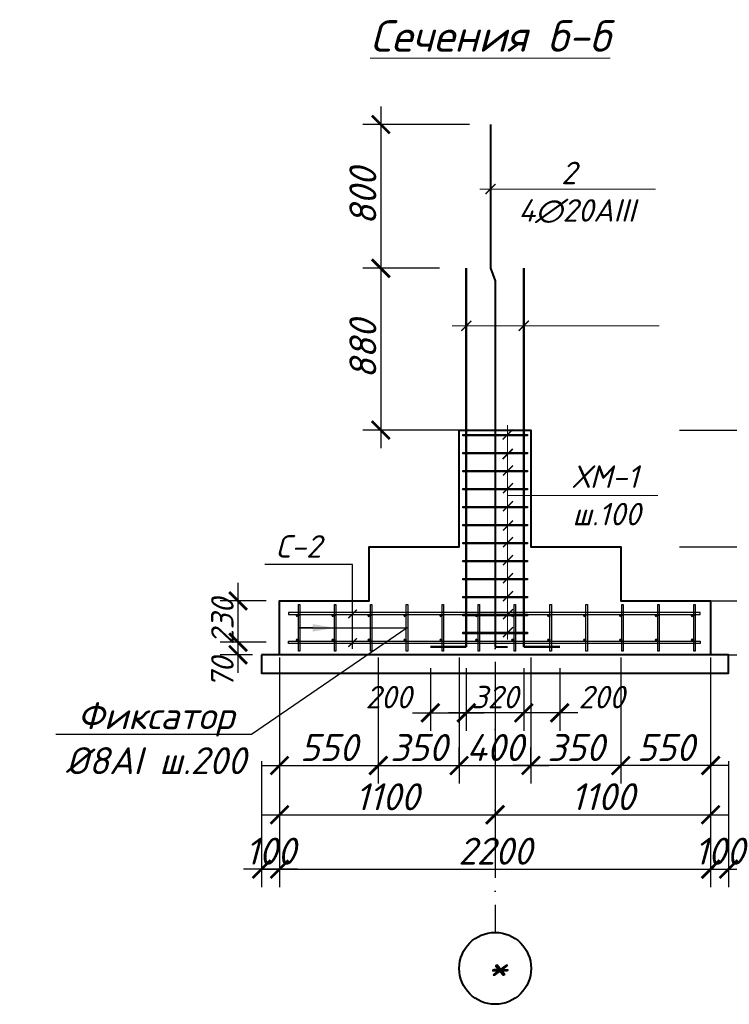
# Model space of a CAD drawing. Header units: millimetres. Extents: x 2063114 to 14983986, y -126020516 to 213791.
# Tile 618 of 656: x 2332360 to 2340261, y -48039 to -37085. Entities that reach past the tile are written whole.
import ezdxf
from ezdxf import colors
from ezdxf.entities.mleader import LeaderData, LeaderLine
from ezdxf.math import Vec2, Vec3

# ---------------------------------------------------------------- set-up
doc = ezdxf.new("R2010")
doc.units = ezdxf.units.MM
doc.linetypes.add('ACAD_ISO10W100', pattern=[18, 12, -3, 0, -3])
doc.layers.get('Defpoints').update_dxf_attribs({"color": 6, "lineweight": 35})
doc.layers.add('Размеры', color=28, linetype='Continuous')
doc.styles.add('GOST 2.304', font='isocpeur.ttf', dxfattribs={"oblique": 15})
doc.styles.add('V@ler@Live', font='isocpeui.ttf')
doc.dimstyles.new('Standard 2304', dxfattribs={"dimtxt": 250, "dimasz": 200, "dimexe": 200, "dimexo": 300, "dimgap": 50, "dimtad": 1, "dimdec": 0, "dimzin": 0, "dimdsep": 46, "dimtxsty": 'GOST 2.304', "dimblk": 'ARCHTICK', "dimcen": 10, "dimdle": 200, "dimclrd": 256, "dimclre": 256, "dimclrt": 256, "dimadec": 0, "dimazin": 0, "dimtfac": 1, "dimtdec": 0, "dimtofl": 0, "dimtmove": 0, "dimatfit": 3, "dimldrblk": 'ARCHTICK', "dimfxl": 1, "dimtolj": 1, "dimtzin": 0, "dimlwd": -1, "dimarcsym": 0})

# ---------------------------------------------------------------- blocks, each defined once
blk = doc.blocks.new('_ArchTick')
at = {"color": 0, "linetype": 'ByBlock', "const_width": 0.15}
blk.add_lwpolyline([(-0.5, -0.5), (0.5, 0.5)], dxfattribs=at)
blk = doc.blocks.new('*D3707')
at = {"layer": 'Defpoints', "color": 0, "transparency": 16777216}
for p in [(2336933, -43998), (2337333, -43998), (2337333, -44796)]:
    blk.add_point(p, dxfattribs=at)
at = {"layer": 'Размеры', "color": 5, "lineweight": -2, "transparency": 16777216}
for p, q in [((2336933, -44298), (2336933, -44996)), ((2337333, -44298), (2337333, -44996))]:
    blk.add_line(p, q, dxfattribs=at)
at = {"layer": 'Размеры', "color": 5, "transparency": 16777216}
blk.add_line((2336733, -44796), (2337533, -44796), dxfattribs=at)
at = {"layer": 'Размеры', "color": 5, "transparency": 16777216, "xscale": 200, "yscale": 200, "zscale": 200, "rotation": 180}
blk.add_blockref('_ArchTick', (2336933, -44796), dxfattribs=at)
at = {"layer": 'Размеры', "color": 5, "transparency": 16777216, "xscale": 200, "yscale": 200, "zscale": 200}
blk.add_blockref('_ArchTick', (2337333, -44796), dxfattribs=at)
at = {"layer": 'Размеры', "color": 5, "transparency": 16777216, "insert": (2336467, -44621), "char_height": 250, "attachment_point": 5, "style": 'GOST 2.304'}
blk.add_mtext('\\A1;200', dxfattribs=at)
blk = doc.blocks.new('*D3708')
at = {"layer": 'Defpoints', "color": 0, "transparency": 16777216}
for p in [(2337333, -44154), (2337973, -44154), (2337333, -44796)]:
    blk.add_point(p, dxfattribs=at)
at = {"layer": 'Размеры', "color": 5, "lineweight": -2, "transparency": 16777216}
for p, q in [((2337333, -44454), (2337333, -44996)), ((2337973, -44454), (2337973, -44996))]:
    blk.add_line(p, q, dxfattribs=at)
at = {"layer": 'Размеры', "color": 5, "transparency": 16777216}
blk.add_line((2338173, -44796), (2337133, -44796), dxfattribs=at)
at = {"layer": 'Размеры', "color": 5, "transparency": 16777216, "xscale": 200, "yscale": 200, "zscale": 200}
for p, rotation in [((2337333, -44796), 179.9988715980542), ((2337973, -44796), 359.9988715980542)]:
    blk.add_blockref('_ArchTick', p, dxfattribs=dict(at, rotation=rotation))
at = {"layer": 'Размеры', "color": 5, "transparency": 16777216, "insert": (2337653, -44621), "char_height": 250, "attachment_point": 5, "rotation": 359.9989, "style": 'GOST 2.304'}
blk.add_mtext('\\A1;320', dxfattribs=at)
blk = doc.blocks.new('*D3726')
at = {"layer": 'Defpoints', "color": 0, "transparency": 16777216}
for p in [(2335253, -43563), (2336353, -43563), (2336353, -45382)]:
    blk.add_point(p, dxfattribs=at)
at = {"layer": 'Размеры', "color": 5, "lineweight": -2, "transparency": 16777216}
for p, q in [((2335253, -44182), (2335253, -45582)), ((2336353, -44182), (2336353, -45582))]:
    blk.add_line(p, q, dxfattribs=at)
at = {"layer": 'Размеры', "color": 5, "transparency": 16777216}
blk.add_line((2335053, -45382), (2336553, -45382), dxfattribs=at)
at = {"layer": 'Размеры', "color": 5, "transparency": 16777216, "xscale": 200, "yscale": 200, "zscale": 200, "rotation": 180}
blk.add_blockref('_ArchTick', (2335253, -45382), dxfattribs=at)
at = {"layer": 'Размеры', "color": 5, "transparency": 16777216, "xscale": 200, "yscale": 200, "zscale": 200}
blk.add_blockref('_ArchTick', (2336353, -45382), dxfattribs=at)
at = {"layer": 'Размеры', "color": 5, "transparency": 16777216, "insert": (2335803, -45182), "char_height": 300, "attachment_point": 5, "style": 'GOST 2.304'}
blk.add_mtext('\\A1;550', dxfattribs=at)
blk = doc.blocks.new('*D3709')
at = {"layer": 'Defpoints', "color": 0, "transparency": 16777216}
for p in [(2336353, -43563), (2337253, -43563), (2337253, -45382)]:
    blk.add_point(p, dxfattribs=at)
at = {"layer": 'Размеры', "color": 5, "lineweight": -2, "transparency": 16777216}
for p, q in [((2336353, -44182), (2336353, -45582)), ((2337253, -44182), (2337253, -45582))]:
    blk.add_line(p, q, dxfattribs=at)
at = {"layer": 'Размеры', "color": 5, "transparency": 16777216}
blk.add_line((2336153, -45382), (2337453, -45382), dxfattribs=at)
at = {"layer": 'Размеры', "color": 5, "transparency": 16777216, "xscale": 200, "yscale": 200, "zscale": 200, "rotation": 180}
blk.add_blockref('_ArchTick', (2336353, -45382), dxfattribs=at)
at = {"layer": 'Размеры', "color": 5, "transparency": 16777216, "xscale": 200, "yscale": 200, "zscale": 200}
blk.add_blockref('_ArchTick', (2337253, -45382), dxfattribs=at)
at = {"layer": 'Размеры', "color": 5, "transparency": 16777216, "insert": (2336803, -45182), "char_height": 300, "attachment_point": 5, "style": 'GOST 2.304'}
blk.add_mtext('\\A1;350', dxfattribs=at)
blk = doc.blocks.new('*D3727')
at = {"layer": 'Defpoints', "color": 0, "transparency": 16777216}
for p in [(2339053, -43563), (2340053, -43627), (2339053, -45382)]:
    blk.add_point(p, dxfattribs=at)
at = {"layer": 'Размеры', "color": 5, "lineweight": -2, "transparency": 16777216}
for p, q in [((2339053, -44182), (2339053, -45582)), ((2340053, -44182), (2340053, -45582))]:
    blk.add_line(p, q, dxfattribs=at)
at = {"layer": 'Размеры', "color": 5, "transparency": 16777216}
blk.add_line((2340253, -45382), (2338853, -45382), dxfattribs=at)
at = {"layer": 'Размеры', "color": 5, "transparency": 16777216, "xscale": 200, "yscale": 200, "zscale": 200, "rotation": 180}
blk.add_blockref('_ArchTick', (2339053, -45382), dxfattribs=at)
at = {"layer": 'Размеры', "color": 5, "transparency": 16777216, "xscale": 200, "yscale": 200, "zscale": 200}
blk.add_blockref('_ArchTick', (2340053, -45382), dxfattribs=at)
at = {"layer": 'Размеры', "color": 5, "transparency": 16777216, "insert": (2339553, -45182), "char_height": 300, "attachment_point": 5, "style": 'GOST 2.304'}
blk.add_mtext('\\A1;550', dxfattribs=at)
blk = doc.blocks.new('*D3728')
at = {"layer": 'Defpoints', "color": 0, "transparency": 16777216}
for p in [(2338052, -43563), (2339053, -45257), (2338052, -45382)]:
    blk.add_point(p, dxfattribs=at)
at = {"layer": 'Размеры', "color": 5, "lineweight": -2, "transparency": 16777216}
for p, q in [((2338052, -44182), (2338052, -45582)), ((2339053, -45382), (2339053, -45582))]:
    blk.add_line(p, q, dxfattribs=at)
at = {"layer": 'Размеры', "color": 5, "transparency": 16777216}
blk.add_line((2339253, -45382), (2337852, -45382), dxfattribs=at)
at = {"layer": 'Размеры', "color": 5, "transparency": 16777216, "xscale": 200, "yscale": 200, "zscale": 200, "rotation": 180}
blk.add_blockref('_ArchTick', (2338052, -45382), dxfattribs=at)
at = {"layer": 'Размеры', "color": 5, "transparency": 16777216, "xscale": 200, "yscale": 200, "zscale": 200}
blk.add_blockref('_ArchTick', (2339053, -45382), dxfattribs=at)
at = {"layer": 'Размеры', "color": 5, "transparency": 16777216, "insert": (2338553, -45182), "char_height": 300, "attachment_point": 5, "style": 'GOST 2.304'}
blk.add_mtext('\\A1;350', dxfattribs=at)
blk = doc.blocks.new('*D3710')
at = {"layer": 'Defpoints', "color": 0, "transparency": 16777216}
for p in [(2338052, -45382), (2337253, -45582), (2338052, -45582)]:
    blk.add_point(p, dxfattribs=at)
at = {"layer": 'Размеры', "color": 5, "lineweight": -2, "transparency": 16777216}
for p, q in [((2337253, -45382), (2337253, -45182)), ((2338052, -45382), (2338052, -45182))]:
    blk.add_line(p, q, dxfattribs=at)
at = {"layer": 'Размеры', "color": 5, "transparency": 16777216}
blk.add_line((2337053, -45382), (2338252, -45382), dxfattribs=at)
at = {"layer": 'Размеры', "color": 5, "transparency": 16777216, "xscale": 200, "yscale": 200, "zscale": 200, "rotation": 180}
blk.add_blockref('_ArchTick', (2337253, -45382), dxfattribs=at)
at = {"layer": 'Размеры', "color": 5, "transparency": 16777216, "xscale": 200, "yscale": 200, "zscale": 200}
blk.add_blockref('_ArchTick', (2338052, -45382), dxfattribs=at)
at = {"layer": 'Размеры', "color": 5, "transparency": 16777216, "insert": (2337653, -45182), "char_height": 300, "attachment_point": 5, "style": 'GOST 2.304'}
blk.add_mtext('\\A1;400', dxfattribs=at)
blk = doc.blocks.new('*D3711')
at = {"layer": 'Defpoints', "color": 0, "transparency": 16777216}
for p in [(2335253, -43942), (2337653, -43977), (2337653, -45930)]:
    blk.add_point(p, dxfattribs=at)
at = {"layer": 'Размеры', "color": 5, "lineweight": -2, "transparency": 16777216}
for p, q in [((2335253, -44730), (2335253, -46130)), ((2337653, -44730), (2337653, -46130))]:
    blk.add_line(p, q, dxfattribs=at)
at = {"layer": 'Размеры', "color": 5, "transparency": 16777216}
blk.add_line((2335053, -45930), (2337853, -45930), dxfattribs=at)
at = {"layer": 'Размеры', "color": 5, "transparency": 16777216, "xscale": 200, "yscale": 200, "zscale": 200, "rotation": 180}
blk.add_blockref('_ArchTick', (2335253, -45930), dxfattribs=at)
at = {"layer": 'Размеры', "color": 5, "transparency": 16777216, "xscale": 200, "yscale": 200, "zscale": 200}
blk.add_blockref('_ArchTick', (2337653, -45930), dxfattribs=at)
at = {"layer": 'Размеры', "color": 5, "transparency": 16777216, "insert": (2336453, -45730), "char_height": 300, "attachment_point": 5, "style": 'GOST 2.304'}
blk.add_mtext('\\A1;1100', dxfattribs=at)
blk = doc.blocks.new('*D3712')
at = {"layer": 'Defpoints', "color": 0, "transparency": 16777216}
for p in [(2337653, -43939), (2340053, -43939), (2340053, -45929)]:
    blk.add_point(p, dxfattribs=at)
at = {"layer": 'Размеры', "color": 5, "lineweight": -2, "transparency": 16777216}
for p, q in [((2337653, -44729), (2337653, -46129)), ((2340053, -44729), (2340053, -46129))]:
    blk.add_line(p, q, dxfattribs=at)
at = {"layer": 'Размеры', "color": 5, "transparency": 16777216}
blk.add_line((2337453, -45929), (2340253, -45929), dxfattribs=at)
at = {"layer": 'Размеры', "color": 5, "transparency": 16777216, "xscale": 200, "yscale": 200, "zscale": 200, "rotation": 180}
blk.add_blockref('_ArchTick', (2337653, -45929), dxfattribs=at)
at = {"layer": 'Размеры', "color": 5, "transparency": 16777216, "xscale": 200, "yscale": 200, "zscale": 200}
blk.add_blockref('_ArchTick', (2340053, -45929), dxfattribs=at)
at = {"layer": 'Размеры', "color": 5, "transparency": 16777216, "insert": (2338853, -45729), "char_height": 300, "attachment_point": 5, "style": 'GOST 2.304'}
blk.add_mtext('\\A1;1100', dxfattribs=at)
blk = doc.blocks.new('*D3713')
at = {"layer": 'Defpoints', "color": 0, "transparency": 16777216}
for p in [(2335053, -44731), (2335253, -44731), (2335053, -46535)]:
    blk.add_point(p, dxfattribs=at)
at = {"layer": 'Размеры', "color": 5, "lineweight": -2, "transparency": 16777216}
for p, q in [((2335053, -45335), (2335053, -46735)), ((2335253, -45335), (2335253, -46735))]:
    blk.add_line(p, q, dxfattribs=at)
at = {"layer": 'Размеры', "color": 5, "transparency": 16777216}
blk.add_line((2335453, -46535), (2334853, -46535), dxfattribs=at)
at = {"layer": 'Размеры', "color": 5, "transparency": 16777216, "xscale": 200, "yscale": 200, "zscale": 200, "rotation": 180}
blk.add_blockref('_ArchTick', (2335053, -46535), dxfattribs=at)
at = {"layer": 'Размеры', "color": 5, "transparency": 16777216, "xscale": 200, "yscale": 200, "zscale": 200}
blk.add_blockref('_ArchTick', (2335253, -46535), dxfattribs=at)
at = {"layer": 'Размеры', "color": 5, "transparency": 16777216, "insert": (2335153, -46335), "char_height": 300, "attachment_point": 5, "style": 'GOST 2.304'}
blk.add_mtext('\\A1;100', dxfattribs=at)
blk = doc.blocks.new('*D3714')
at = {"layer": 'Defpoints', "color": 0, "transparency": 16777216}
for p in [(2340053, -44731), (2340253, -44731), (2340253, -46535)]:
    blk.add_point(p, dxfattribs=at)
at = {"layer": 'Размеры', "color": 5, "lineweight": -2, "transparency": 16777216}
for p, q in [((2340053, -45335), (2340053, -46735)), ((2340253, -45335), (2340253, -46735))]:
    blk.add_line(p, q, dxfattribs=at)
at = {"layer": 'Размеры', "color": 5, "transparency": 16777216}
blk.add_line((2339853, -46535), (2340453, -46535), dxfattribs=at)
at = {"layer": 'Размеры', "color": 5, "transparency": 16777216, "xscale": 200, "yscale": 200, "zscale": 200, "rotation": 180}
blk.add_blockref('_ArchTick', (2340053, -46535), dxfattribs=at)
at = {"layer": 'Размеры', "color": 5, "transparency": 16777216, "xscale": 200, "yscale": 200, "zscale": 200}
blk.add_blockref('_ArchTick', (2340253, -46535), dxfattribs=at)
at = {"layer": 'Размеры', "color": 5, "transparency": 16777216, "insert": (2340153, -46335), "char_height": 300, "attachment_point": 5, "style": 'GOST 2.304'}
blk.add_mtext('\\A1;100', dxfattribs=at)
blk = doc.blocks.new('*D3715')
at = {"layer": 'Defpoints', "color": 0, "transparency": 16777216}
for p in [(2340053, -46155), (2335253, -46410), (2340053, -46535)]:
    blk.add_point(p, dxfattribs=at)
at = {"layer": 'Размеры', "color": 5, "transparency": 16777216}
blk.add_line((2335053, -46535), (2340253, -46535), dxfattribs=at)
at = {"layer": 'Размеры', "color": 5, "lineweight": -2, "transparency": 16777216}
for p, q in [((2335253, -46535), (2335253, -46735)), ((2340053, -46455), (2340053, -46735))]:
    blk.add_line(p, q, dxfattribs=at)
at = {"layer": 'Размеры', "color": 5, "transparency": 16777216, "xscale": 200, "yscale": 200, "zscale": 200, "rotation": 180}
blk.add_blockref('_ArchTick', (2335253, -46535), dxfattribs=at)
at = {"layer": 'Размеры', "color": 5, "transparency": 16777216, "xscale": 200, "yscale": 200, "zscale": 200}
blk.add_blockref('_ArchTick', (2340053, -46535), dxfattribs=at)
at = {"layer": 'Размеры', "color": 5, "transparency": 16777216, "insert": (2337653, -46335), "char_height": 300, "attachment_point": 5, "style": 'GOST 2.304'}
blk.add_mtext('\\A1;2200', dxfattribs=at)
blk = doc.blocks.new('*D3716')
at = {"layer": 'Defpoints', "color": 0, "transparency": 16777216}
for p in [(2334792, -44011), (2335354, -44011), (2335253, -44151)]:
    blk.add_point(p, dxfattribs=at)
at = {"layer": 'Размеры', "color": 5, "transparency": 16777216}
blk.add_line((2334792, -44351), (2334792, -43811), dxfattribs=at)
at = {"layer": 'Размеры', "color": 5, "lineweight": -2, "transparency": 16777216}
for p, q in [((2335054, -44011), (2334592, -44011)), ((2334953, -44151), (2334592, -44151))]:
    blk.add_line(p, q, dxfattribs=at)
at = {"layer": 'Размеры', "color": 5, "transparency": 16777216, "xscale": 200, "yscale": 200, "zscale": 200}
for p, rotation in [((2334792, -44011), 90), ((2334792, -44151), 270)]:
    blk.add_blockref('_ArchTick', p, dxfattribs=dict(at, rotation=rotation))
at = {"layer": 'Размеры', "color": 5, "transparency": 16777216, "insert": (2334617, -44351), "char_height": 250, "attachment_point": 5, "rotation": 90, "style": 'GOST 2.304'}
blk.add_mtext('\\A1;70', dxfattribs=at)
blk = doc.blocks.new('*D3717')
at = {"layer": 'Defpoints', "color": 0, "transparency": 16777216}
for p in [(2334792, -43551), (2335404, -43551), (2335404, -44011)]:
    blk.add_point(p, dxfattribs=at)
at = {"layer": 'Размеры', "color": 5, "transparency": 16777216}
blk.add_line((2334792, -44211), (2334792, -43351), dxfattribs=at)
at = {"layer": 'Размеры', "color": 5, "lineweight": -2, "transparency": 16777216}
for p, q in [((2335104, -43551), (2334592, -43551)), ((2335104, -44011), (2334592, -44011))]:
    blk.add_line(p, q, dxfattribs=at)
at = {"layer": 'Размеры', "color": 5, "transparency": 16777216, "xscale": 200, "yscale": 200, "zscale": 200}
for p, rotation in [((2334792, -43551), 90), ((2334792, -44011), 270)]:
    blk.add_blockref('_ArchTick', p, dxfattribs=dict(at, rotation=rotation))
at = {"layer": 'Размеры', "color": 5, "transparency": 16777216, "insert": (2334617, -43781), "char_height": 250, "attachment_point": 5, "rotation": 90, "style": 'GOST 2.304'}
blk.add_mtext('\\A1;230', dxfattribs=at)
blk = doc.blocks.new('*D3718')
at = {"layer": 'Defpoints', "color": 0, "transparency": 16777216}
for p in [(2337333, -39851), (2336381, -41651), (2337828, -41651)]:
    blk.add_point(p, dxfattribs=at)
at = {"layer": 'Размеры', "color": 5, "transparency": 16777216}
blk.add_line((2336381, -39651), (2336381, -41851), dxfattribs=at)
at = {"layer": 'Размеры', "color": 5, "lineweight": -2, "transparency": 16777216}
for p, q in [((2337033, -39851), (2336181, -39851)), ((2337528, -41651), (2336181, -41651))]:
    blk.add_line(p, q, dxfattribs=at)
at = {"layer": 'Размеры', "color": 5, "transparency": 16777216, "xscale": 200, "yscale": 200, "zscale": 200}
for p, rotation in [((2336381, -39851), 90), ((2336381, -41651), 270)]:
    blk.add_blockref('_ArchTick', p, dxfattribs=dict(at, rotation=rotation))
at = {"layer": 'Размеры', "color": 5, "transparency": 16777216, "insert": (2336181, -40751), "char_height": 300, "attachment_point": 5, "rotation": 90, "style": 'GOST 2.304'}
blk.add_mtext('\\A1;880', dxfattribs=at)
blk = doc.blocks.new('*D3719')
at = {"layer": 'Defpoints', "color": 0, "transparency": 16777216}
for p in [(2337669, -38251), (2336381, -39851), (2337333, -39851)]:
    blk.add_point(p, dxfattribs=at)
at = {"layer": 'Размеры', "color": 5, "transparency": 16777216}
blk.add_line((2336381, -38051), (2336381, -40051), dxfattribs=at)
at = {"layer": 'Размеры', "color": 5, "lineweight": -2, "transparency": 16777216}
for p, q in [((2337369, -38251), (2336181, -38251)), ((2337033, -39851), (2336181, -39851))]:
    blk.add_line(p, q, dxfattribs=at)
at = {"layer": 'Размеры', "color": 5, "transparency": 16777216, "xscale": 200, "yscale": 200, "zscale": 200}
for p, rotation in [((2336381, -38251), 90), ((2336381, -39851), 270)]:
    blk.add_blockref('_ArchTick', p, dxfattribs=dict(at, rotation=rotation))
at = {"layer": 'Размеры', "color": 5, "transparency": 16777216, "insert": (2336181, -39051), "char_height": 300, "attachment_point": 5, "rotation": 90, "style": 'GOST 2.304'}
blk.add_mtext('\\A1;800', dxfattribs=at)
blk = doc.blocks.new('*D3720')
at = {"layer": 'Defpoints', "color": 0, "transparency": 16777216}
for p in [(2338797, -41651), (2341404, -44151), (2341604, -44151)]:
    blk.add_point(p, dxfattribs=at)
at = {"layer": 'Размеры', "color": 5, "transparency": 16777216}
blk.add_line((2341604, -41451), (2341604, -44351), dxfattribs=at)
at = {"layer": 'Размеры', "color": 5, "lineweight": -2, "transparency": 16777216}
for p, q in [((2340404, -41651), (2341804, -41651)), ((2341604, -44151), (2341804, -44151))]:
    blk.add_line(p, q, dxfattribs=at)
at = {"layer": 'Размеры', "color": 5, "transparency": 16777216, "xscale": 200, "yscale": 200, "zscale": 200}
for p, rotation in [((2341604, -41651), 90), ((2341604, -44151), 270)]:
    blk.add_blockref('_ArchTick', p, dxfattribs=dict(at, rotation=rotation))
at = {"layer": 'Размеры', "color": 5, "transparency": 16777216, "insert": (2341404, -42901), "char_height": 300, "attachment_point": 5, "rotation": 90, "style": 'GOST 2.304'}
blk.add_mtext('\\A1;1250', dxfattribs=at)
blk = doc.blocks.new('*D3722')
at = {"layer": 'Defpoints', "color": 0, "transparency": 16777216}
for p in [(2339281, -42951), (2339281, -43551), (2340907, -43551)]:
    blk.add_point(p, dxfattribs=at)
at = {"layer": 'Размеры', "color": 5, "transparency": 16777216}
blk.add_line((2340907, -42751), (2340907, -43751), dxfattribs=at)
at = {"layer": 'Размеры', "color": 5, "lineweight": -2, "transparency": 16777216}
for p, q in [((2339707, -42951), (2341107, -42951)), ((2339707, -43551), (2341107, -43551))]:
    blk.add_line(p, q, dxfattribs=at)
at = {"layer": 'Размеры', "color": 5, "transparency": 16777216, "xscale": 200, "yscale": 200, "zscale": 200}
for p, rotation in [((2340907, -42951), 90), ((2340907, -43551), 270)]:
    blk.add_blockref('_ArchTick', p, dxfattribs=dict(at, rotation=rotation))
at = {"layer": 'Размеры', "color": 5, "transparency": 16777216, "insert": (2340707, -43251), "char_height": 300, "attachment_point": 5, "rotation": 90, "style": 'GOST 2.304'}
blk.add_mtext('\\A1;300', dxfattribs=at)
blk = doc.blocks.new('*D3723')
at = {"layer": 'Defpoints', "color": 0, "transparency": 16777216}
for p in [(2338381, -41651), (2340907, -41651), (2338553, -42951)]:
    blk.add_point(p, dxfattribs=at)
at = {"layer": 'Размеры', "color": 5, "transparency": 16777216}
blk.add_line((2340907, -43151), (2340907, -41451), dxfattribs=at)
at = {"layer": 'Размеры', "color": 5, "lineweight": -2, "transparency": 16777216}
for p, q in [((2339707, -41651), (2341107, -41651)), ((2339707, -42951), (2341107, -42951))]:
    blk.add_line(p, q, dxfattribs=at)
at = {"layer": 'Размеры', "color": 5, "transparency": 16777216, "xscale": 200, "yscale": 200, "zscale": 200}
for p, rotation in [((2340907, -41651), 90), ((2340907, -42951), 270)]:
    blk.add_blockref('_ArchTick', p, dxfattribs=dict(at, rotation=rotation))
at = {"layer": 'Размеры', "color": 5, "transparency": 16777216, "insert": (2340707, -42301), "char_height": 300, "attachment_point": 5, "rotation": 90, "style": 'GOST 2.304'}
blk.add_mtext('\\A1;650', dxfattribs=at)
blk = doc.blocks.new('*D3724')
at = {"layer": 'Defpoints', "color": 0, "transparency": 16777216}
for p in [(2339281, -43551), (2339281, -44151), (2340909, -44151)]:
    blk.add_point(p, dxfattribs=at)
at = {"layer": 'Размеры', "color": 5, "transparency": 16777216}
blk.add_line((2340909, -43351), (2340909, -44351), dxfattribs=at)
at = {"layer": 'Размеры', "color": 5, "lineweight": -2, "transparency": 16777216}
for p, q in [((2339709, -43551), (2341109, -43551)), ((2339709, -44151), (2341109, -44151))]:
    blk.add_line(p, q, dxfattribs=at)
at = {"layer": 'Размеры', "color": 5, "transparency": 16777216, "xscale": 200, "yscale": 200, "zscale": 200}
for p, rotation in [((2340909, -43551), 90), ((2340909, -44151), 270)]:
    blk.add_blockref('_ArchTick', p, dxfattribs=dict(at, rotation=rotation))
at = {"layer": 'Размеры', "color": 5, "transparency": 16777216, "insert": (2340709, -43851), "char_height": 300, "attachment_point": 5, "rotation": 90, "style": 'GOST 2.304'}
blk.add_mtext('\\A1;300', dxfattribs=at)
blk = doc.blocks.new('*D3725')
at = {"layer": 'Defpoints', "color": 0, "transparency": 16777216}
for p in [(2337973, -43998), (2338373, -43998), (2337973, -44796)]:
    blk.add_point(p, dxfattribs=at)
at = {"layer": 'Размеры', "color": 5, "lineweight": -2, "transparency": 16777216}
for p, q in [((2337973, -44298), (2337973, -44996)), ((2338373, -44298), (2338373, -44996))]:
    blk.add_line(p, q, dxfattribs=at)
at = {"layer": 'Размеры', "color": 5, "transparency": 16777216}
blk.add_line((2338573, -44796), (2337773, -44796), dxfattribs=at)
at = {"layer": 'Размеры', "color": 5, "transparency": 16777216, "xscale": 200, "yscale": 200, "zscale": 200, "rotation": 180}
blk.add_blockref('_ArchTick', (2337973, -44796), dxfattribs=at)
at = {"layer": 'Размеры', "color": 5, "transparency": 16777216, "xscale": 200, "yscale": 200, "zscale": 200}
blk.add_blockref('_ArchTick', (2338373, -44796), dxfattribs=at)
at = {"layer": 'Размеры', "color": 5, "transparency": 16777216, "insert": (2338838, -44621), "char_height": 250, "attachment_point": 5, "style": 'GOST 2.304'}
blk.add_mtext('\\A1;200', dxfattribs=at)

msp = doc.modelspace()

# ---------------------------------------------------------------- hatches: boundary and pattern name
h = msp.add_hatch(color=256)
h.dxf.hatch_style = 1
h.paths.add_polyline_path([(2335440.65139, -43716.09819, -1), (2335464.65139, -43716.09819, -1)])
h = msp.add_hatch(color=256)
h.dxf.hatch_style = 1
h.paths.add_polyline_path([(2335840.65139, -43716.09819, -1), (2335864.65139, -43716.09819, -1)])
h = msp.add_hatch(color=256)
h.dxf.hatch_style = 1
h.paths.add_polyline_path([(2336240.65139, -43716.09819, -1), (2336264.65139, -43716.09819, -1)])
h = msp.add_hatch(color=256)
h.dxf.hatch_style = 1
h.paths.add_polyline_path([(2336640.65139, -43716.09819, -1), (2336664.65139, -43716.09819, -1)])
h = msp.add_hatch(color=256)
h.dxf.hatch_style = 1
h.paths.add_polyline_path([(2337040.65139, -43716.09819, -1), (2337064.65139, -43716.09819, -1)])
h = msp.add_hatch(color=256)
h.dxf.hatch_style = 1
h.paths.add_polyline_path([(2337440.65139, -43716.09819, -1), (2337464.65139, -43716.09819, -1)])
h = msp.add_hatch(color=256)
h.dxf.hatch_style = 1
h.paths.add_polyline_path([(2337840.65139, -43716.09819, -1), (2337864.65139, -43716.09819, -1)])
h = msp.add_hatch(color=256)
h.dxf.hatch_style = 1
h.paths.add_polyline_path([(2338240.65139, -43716.09819, -1), (2338264.65139, -43716.09819, -1)])
h = msp.add_hatch(color=256)
h.dxf.hatch_style = 1
h.paths.add_polyline_path([(2338640.65139, -43716.09819, -1), (2338664.65139, -43716.09819, -1)])
h = msp.add_hatch(color=256)
h.dxf.hatch_style = 1
h.paths.add_polyline_path([(2339040.65139, -43716.09819, -1), (2339064.65139, -43716.09819, -1)])
h = msp.add_hatch(color=256)
h.dxf.hatch_style = 1
h.paths.add_polyline_path([(2339440.65139, -43716.09819, -1), (2339464.65139, -43716.09819, -1)])
h = msp.add_hatch(color=256)
h.dxf.hatch_style = 1
h.paths.add_polyline_path([(2339840.65139, -43716.09819, -1), (2339864.65139, -43716.09819, -1)])
h = msp.add_hatch(color=256)
h.dxf.hatch_style = 1
h.paths.add_polyline_path([(2335440.65139, -43985.96438, 1), (2335464.65139, -43985.96438, 1)])
h = msp.add_hatch(color=256)
h.dxf.hatch_style = 1
h.paths.add_polyline_path([(2335840.65139, -43985.96438, 1), (2335864.65139, -43985.96438, 1)])
h = msp.add_hatch(color=256)
h.dxf.hatch_style = 1
h.paths.add_polyline_path([(2336240.65139, -43985.96438, 1), (2336264.65139, -43985.96438, 1)])
h = msp.add_hatch(color=256)
h.dxf.hatch_style = 1
h.paths.add_polyline_path([(2336640.65139, -43985.96438, 1), (2336664.65139, -43985.96438, 1)])
h = msp.add_hatch(color=256)
h.dxf.hatch_style = 1
h.paths.add_polyline_path([(2337040.65139, -43985.96438, 1), (2337064.65139, -43985.96438, 1)])
h = msp.add_hatch(color=256)
h.dxf.hatch_style = 1
h.paths.add_polyline_path([(2337440.65139, -43985.96438, 1), (2337464.65139, -43985.96438, 1)])
h = msp.add_hatch(color=256)
h.dxf.hatch_style = 1
h.paths.add_polyline_path([(2337840.65139, -43985.96438, 1), (2337864.65139, -43985.96438, 1)])
h = msp.add_hatch(color=256)
h.dxf.hatch_style = 1
h.paths.add_polyline_path([(2338240.65139, -43985.96438, 1), (2338264.65139, -43985.96438, 1)])
h = msp.add_hatch(color=256)
h.dxf.hatch_style = 1
h.paths.add_polyline_path([(2338640.65139, -43985.96438, 1), (2338664.65139, -43985.96438, 1)])
h = msp.add_hatch(color=256)
h.dxf.hatch_style = 1
h.paths.add_polyline_path([(2339040.65139, -43985.96438, 1), (2339064.65139, -43985.96438, 1)])
h = msp.add_hatch(color=256)
h.dxf.hatch_style = 1
h.paths.add_polyline_path([(2339440.65139, -43985.96438, 1), (2339464.65139, -43985.96438, 1)])
h = msp.add_hatch(color=256)
h.dxf.hatch_style = 1
h.paths.add_polyline_path([(2339840.65139, -43985.96438, 1), (2339864.65139, -43985.96438, 1)])

# ---------------------------------------------------------------- linework, layer by layer
at = {"color": 7, "lineweight": 15, "ltscale": 2}
for p, q in [((2337484.0433, -38969.10594), (2339440.84917, -38969.10594)), ((2337176.1236, -40490.61411), (2339478.90694, -40490.61411)), ((2337793.36305, -43981.6525), (2337793.36305, -41594.2378)), ((2337793.36305, -42378.35766), (2339466.40379, -42378.35766))]:
    msp.add_line(p, q, dxfattribs=at)
at = {"color": 5, "lineweight": 50}
for p, q in [((2337332.56482, -44061.11587), (2337332.56482, -39850.95577)), ((2337972.56482, -44061.11587), (2337972.56482, -39850.95577)), ((2337332.56482, -44061.11587), (2336932.56482, -44061.11587)), ((2337972.56482, -44061.11587), (2338372.56482, -44061.11587))]:
    msp.add_line(p, q, dxfattribs=at)
at = {"color": 1, "linetype": 'ACAD_ISO10W100', "ltscale": 50}
msp.add_line((2337652.61115, -41529.93922), (2337652.56767, -47238.6479), dxfattribs=at)
for p, q in [((2336066.18153, -43145.13453), (2335091.2015, -43145.13453)), ((2336066.18153, -44084.79166), (2336066.18153, -43145.13453))]:
    msp.add_line(p, q)
at = {"color": 7, "lineweight": 30}
msp.add_line((2335453.0282, -44151.11587), (2339352.84547, -44151.11587), dxfattribs=at)
at = {"color": 1, "linetype": 'ByBlock', "lineweight": 40, "ltscale": 100}
msp.add_lwpolyline([(2337602.61976, -38250.95471), (2337602.61976, -39850.95471), (2337652.61976, -39988.32858), (2337652.59429, -44061.11481), (2337792.61976, -44061.11481)], dxfattribs=at)
at = {"color": 7, "lineweight": 40}
for points in [[(2335253.0282, -44151.11587), (2335253.0282, -43551.11587), (2336252.93204, -43551.11587), (2336252.93204, -42950.95577), (2337252.56482, -42950.95577), (2337252.56482, -41650.95577), (2338052.56482, -41650.95577), (2338052.56482, -42950.95577), (2339052.72085, -42950.95577), (2339052.72085, -43550.9467), (2340052.72085, -43550.9467), (2340052.72085, -44151.11587)], [(2335053.0282, -44151.11587), (2335053.0282, -44356.1068), (2340252.72085, -44356.1068), (2340252.72085, -44151.11587), (2335053.0282, -44151.11587)]]:
    msp.add_lwpolyline(points, dxfattribs=at)
for points in [[(2338012.56482, -41700.11587), (2338012.56482, -41716.11587), (2337292.56482, -41716.11587), (2337292.56482, -41700.11587)], [(2338012.56482, -41900.11587), (2338012.56482, -41916.11587), (2337292.56482, -41916.11587), (2337292.56482, -41900.11587)], [(2338012.56482, -42100.11587), (2338012.56482, -42116.11587), (2337292.56482, -42116.11587), (2337292.56482, -42100.11587)], [(2338012.56482, -42300.11587), (2338012.56482, -42316.11587), (2337292.56482, -42316.11587), (2337292.56482, -42300.11587)], [(2338012.56482, -42500.11587), (2338012.56482, -42516.11587), (2337292.56482, -42516.11587), (2337292.56482, -42500.11587)], [(2338012.56482, -42700.11587), (2338012.56482, -42716.11587), (2337292.56482, -42716.11587), (2337292.56482, -42700.11587)], [(2338012.56482, -42900.11587), (2338012.56482, -42916.11587), (2337292.56482, -42916.11587), (2337292.56482, -42900.11587)], [(2338012.56482, -43100.11587), (2338012.56482, -43116.11587), (2337292.56482, -43116.11587), (2337292.56482, -43100.11587)], [(2338012.56482, -43300.11587), (2338012.56482, -43316.11587), (2337292.56482, -43316.11587), (2337292.56482, -43300.11587)], [(2335464.65139, -43591.03129), (2335480.65139, -43591.03129), (2335480.65139, -44111.03129), (2335464.65139, -44111.03129)], [(2335864.65139, -43591.03129), (2335880.65139, -43591.03129), (2335880.65139, -44111.03129), (2335864.65139, -44111.03129)], [(2336264.65139, -43591.03129), (2336280.65139, -43591.03129), (2336280.65139, -44111.03129), (2336264.65139, -44111.03129)], [(2336664.65139, -43591.03129), (2336680.65139, -43591.03129), (2336680.65139, -44111.03129), (2336664.65139, -44111.03129)], [(2337064.65139, -43591.03129), (2337080.65139, -43591.03129), (2337080.65139, -44111.03129), (2337064.65139, -44111.03129)], [(2338012.56482, -43500.11587), (2338012.56482, -43516.11587), (2337292.56482, -43516.11587), (2337292.56482, -43500.11587)], [(2337464.65139, -43591.03129), (2337480.65139, -43591.03129), (2337480.65139, -44111.03129), (2337464.65139, -44111.03129)], [(2337864.65139, -43591.03129), (2337880.65139, -43591.03129), (2337880.65139, -44111.03129), (2337864.65139, -44111.03129)], [(2338264.65139, -43591.03129), (2338280.65139, -43591.03129), (2338280.65139, -44111.03129), (2338264.65139, -44111.03129)], [(2338264.65139, -43591.03129), (2338280.65139, -43591.03129), (2338280.65139, -44111.03129), (2338264.65139, -44111.03129)], [(2338664.65139, -43591.03129), (2338680.65139, -43591.03129), (2338680.65139, -44111.03129), (2338664.65139, -44111.03129)], [(2339064.65139, -43591.03129), (2339080.65139, -43591.03129), (2339080.65139, -44111.03129), (2339064.65139, -44111.03129)], [(2339464.65139, -43591.03129), (2339480.65139, -43591.03129), (2339480.65139, -44111.03129), (2339464.65139, -44111.03129)], [(2339864.65139, -43591.03129), (2339880.65139, -43591.03129), (2339880.65139, -44111.03129), (2339864.65139, -44111.03129)], [(2335353.96553, -43702.9467), (2339938.32438, -43702.9467), (2339938.32438, -43678.9467), (2335353.96553, -43678.9467)], [(2338012.56482, -43700.11587), (2338012.56482, -43716.11587), (2337292.56482, -43716.11587), (2337292.56482, -43700.11587)], [(2338012.56482, -43900.11587), (2338012.56482, -43916.11587), (2337292.56482, -43916.11587), (2337292.56482, -43900.11587)], [(2335353.96553, -43999.11587), (2339938.32438, -43999.11587), (2339938.32438, -44023.11587), (2335353.96553, -44023.11587)]]:
    msp.add_lwpolyline(points, close=True)
for centre in [(2335452.65139, -43716.09819), (2335852.65139, -43716.09819), (2336252.65139, -43716.09819), (2336652.65139, -43716.09819), (2337052.65139, -43716.09819), (2337452.65139, -43716.09819), (2337852.65139, -43716.09819), (2338252.65139, -43716.09819), (2338652.65139, -43716.09819), (2339052.65139, -43716.09819), (2339452.65139, -43716.09819), (2339852.65139, -43716.09819), (2335452.65139, -43985.96438), (2335852.65139, -43985.96438), (2336252.65139, -43985.96438), (2336652.65139, -43985.96438), (2337052.65139, -43985.96438), (2337452.65139, -43985.96438), (2337852.65139, -43985.96438), (2338252.65139, -43985.96438), (2338652.65139, -43985.96438), (2339052.65139, -43985.96438), (2339452.65139, -43985.96438), (2339852.65139, -43985.96438)]:
    msp.add_circle(centre, 12)
at = {"color": 0, "lineweight": 40}
msp.add_circle((2337654.32042, -47638.64406), 400, dxfattribs=at)

# ---------------------------------------------------------------- block references
at = {"color": 0, "lineweight": 15, "ltscale": 2, "xscale": -112.5, "yscale": 112.5, "zscale": 112.5, "rotation": 270}
for p in [(2337602.61976, -38969.10594), (2337332.56482, -40490.61411), (2337972.56482, -40490.61411)]:
    msp.add_blockref('_ArchTick', p, dxfattribs=at)
at = {"color": 5, "lineweight": 15, "ltscale": 2, "xscale": -112.5, "yscale": 112.5, "zscale": 112.5, "rotation": 270}
for p in [(2337793.36305, -41700.11587), (2337793.36305, -41916.11587), (2337797.06596, -42100.11587), (2337797.06596, -42296.41297), (2337797.06596, -42496.41297), (2337797.06596, -42712.41297), (2337797.06596, -42897.94636), (2337797.06596, -43097.94636), (2337797.06596, -43297.94636), (2337797.06596, -43497.94636), (2337797.06596, -43697.94636), (2337797.06596, -43897.94636)]:
    msp.add_blockref('_ArchTick', p, dxfattribs=at)
at = {"color": 7, "lineweight": 15, "ltscale": 2, "xscale": -93.75, "yscale": 93.75, "zscale": 93.75, "rotation": 270}
for p in [(2336066.18153, -43695.98761), (2336066.18153, -44014.43985)]:
    msp.add_blockref('_ArchTick', p, dxfattribs=at)

# ---------------------------------------------------------------- texts
at = {"lineweight": 15, "ltscale": 2, "char_height": 350, "width": 3773.8969083, "attachment_point": 1, "style": 'V@ler@Live'}
for insert in [(2323631.04776, -37091.1405), (2335800.27272, -37091.1405)]:
    msp.add_mtext('\\pi463.225;{\\fISOCPEUR|b1|i1|c204|p34;\\LСечения б-б}', dxfattribs=dict(at, insert=insert))
at = {"color": 7, "lineweight": 15, "ltscale": 2, "insert": (2337912.11047, -38664.80664), "char_height": 250, "attachment_point": 1, "style": 'V@ler@Live'}
msp.add_mtext('{\\C256;   2\\P4∅20\\fISOCPEUR|b0|i1|c238|p34;AIII\\fISOCPEUR|b0|i1|c204|p34; }', dxfattribs=at)
at = {"color": 7, "lineweight": 15, "ltscale": 2, "insert": (2338514.14643, -42043.27863), "char_height": 250, "width": 1437.0014333, "attachment_point": 1, "style": 'V@ler@Live'}
msp.add_mtext('{\\C256;ХМ\\fISOCPEUR|b0|i1|c238|p34;-\\fISOCPEUR|b0|i1|c204|p34;1\\fISOCPEUR|b0|i1|c238|p34; \\fISOCPEUR|b0|i1|c204|p34;\\Pш.100}', dxfattribs=at)
at = {"attachment_point": 5, "style": 'V@ler@Live'}
for s, insert, char_height in [('С-2', (2335465.66906, -42944.41371), 250), ('*', (2337674.06701, -47622.25268), 350)]:
    msp.add_mtext(s, dxfattribs=dict(at, insert=insert, char_height=char_height))

# ---------------------------------------------------------------- dimensions: what is measured, and where the dimension line sits
at = {"layer": 'Размеры', "color": 5}
for base, p1, p2, angle, text, picture, middle in [((2336381.49484, -39850.95577), (2337668.90034, -38250.95577), (2337332.56482, -39850.95577), 90, '800', '*D3719', (2336181.49484, -39050.95577)), ((2336381.49484, -41650.95577), (2337332.56482, -39850.95577), (2337827.71673, -41650.95577), 90, '880', '*D3718', (2336181.49484, -40750.95577)), ((2340907.32937, -41650.95577), (2338552.64283, -42950.95577), (2338380.96908, -41650.95577), 90, '650', '*D3723', (2340707.32937, -42300.95577)), ((2338052.29374, -45382.41154), (2339052.72085, -45257.41154), (2338052.29374, -43563.04803), 180, '350', '*D3728', (2338552.5073, -45182.41154)), ((2339052.72085, -45382.41154), (2340052.72085, -43626.82549), (2339052.72085, -43563.04803), 180, '550', '*D3727', (2339552.72085, -45182.41154))]:
    dim = msp.add_linear_dim(base=base, p1=p1, p2=p2, angle=angle, text=text, dimstyle='Standard 2304', override={"dimtxt": 300, "dimclrd": 5, "dimclre": 5, "dimclrt": 5, "dimtmove": 1, "dimfxl": 1200, "dimfxlon": 1}, dxfattribs=at)
    dim.commit()
    dim.dimension.update_dxf_attribs({"geometry": picture, "text_midpoint": middle})
for base, p1, p2, angle, text, override, picture, middle in [((2341603.83145, -44151.11587), (2338796.89664, -41650.95577), (2341403.83145, -44151.11587), 90, '1250', {"dimtxt": 300, "dimclrd": 5, "dimclre": 5, "dimclrt": 5, "dimtmove": 1, "dimfxl": 1200, "dimfxlon": 1}, '*D3720', (2341603.83145, -42901.03582)), ((2340907.32937, -43550.9467), (2339281.12512, -42950.95577), (2339281.12512, -43550.9467), 90, '300', {"dimtxt": 300, "dimclrd": 5, "dimclre": 5, "dimclrt": 5, "dimtmove": 1, "dimfxl": 1200, "dimfxlon": 1}, '*D3722', (2340907.32937, -43250.95124)), ((2334792.02338, -43551.11587), (2335403.96553, -44011.11587), (2335403.96553, -43551.11587), 90, '230', {"dimclrd": 5, "dimclre": 5, "dimclrt": 5, "dimtmove": 1, "dimfxl": 1200, "dimfxlon": 1}, '*D3717', (2334792.02338, -43781.11587)), ((2340908.57937, -44150.93762), (2339281.12512, -43550.9467), (2339281.12512, -44150.93762), 90, '300', {"dimtxt": 300, "dimclrd": 5, "dimclre": 5, "dimclrt": 5, "dimtmove": 1, "dimfxl": 1200, "dimfxlon": 1}, '*D3724', (2340908.57937, -43850.94216)), ((2334792.02338, -44011.11587), (2335253.0282, -44151.11587), (2335353.96553, -44011.11587), 90, '70', {"dimclrd": 5, "dimclre": 5, "dimclrt": 5, "dimtmove": 1, "dimfxl": 1200, "dimfxlon": 1}, '*D3716', (2334792.02338, -44351.11587)), ((2337972.6053, -44796.00853), (2338372.6053, -43998.14642), (2337972.6053, -43998.14642), 180, '200', {"dimclrd": 5, "dimclre": 5, "dimclrt": 5, "dimtmove": 1, "dimfxl": 1200, "dimfxlon": 1}, '*D3725', (2338838.1356, -44796.00853)), ((2337332.57617, -44796.00223), (2337972.58881, -44153.81918), (2337332.58881, -44153.80657), 179.998871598, '320', {"dimclrd": 5, "dimclre": 5, "dimclrt": 5, "dimtmove": 1, "dimfxl": 1200, "dimfxlon": 1}, '*D3708', (2337652.57617, -44796.00853)), ((2340252.72085, -46534.67304), (2340052.72085, -44730.92345), (2340252.72085, -44730.92345), 180, '100', {"dimtxt": 300, "dimclrd": 5, "dimclre": 5, "dimclrt": 5, "dimtmove": 1, "dimfxl": 1200, "dimfxlon": 1}, '*D3714', (2340152.72085, -46534.67304))]:
    dim = msp.add_linear_dim(base=base, p1=p1, p2=p2, angle=angle, text=text, dimstyle='Standard 2304', override=override, dxfattribs=at)
    dim.commit()
    dim.dimension.update_dxf_attribs({"geometry": picture, "text_midpoint": middle, "dimtype": 160})
for base, p1, p2, text, picture, middle in [((2336352.93204, -45382.41154), (2335253.0282, -43563.04803), (2336352.93204, -43563.04803), '550', '*D3726', (2335802.98012, -45182.41154)), ((2337252.83589, -45382.41154), (2336352.93204, -43563.04803), (2337252.83589, -43563.04803), '350', '*D3709', (2336802.88396, -45182.41154)), ((2337652.57746, -45929.68731), (2335253.0282, -43941.9278), (2337652.57746, -43976.78004), '1100', '*D3711', (2336452.80283, -45729.68731)), ((2340052.72085, -45929.39025), (2337652.87452, -43938.96132), (2340052.72085, -43938.96132), '1100', '*D3712', (2338852.79768, -45729.39025)), ((2338052.29374, -45382.41154), (2337252.83589, -45582.41154), (2338052.29374, -45582.41154), '400', '*D3710', (2337652.56482, -45182.41154)), ((2340052.72085, -46534.67304), (2335253.0282, -46409.67304), (2340052.72085, -46155.00988), '2200', '*D3715', (2337652.87452, -46334.67304))]:
    dim = msp.add_linear_dim(base=base, p1=p1, p2=p2, text=text, dimstyle='Standard 2304', override={"dimtxt": 300, "dimclrd": 5, "dimclre": 5, "dimclrt": 5, "dimtmove": 1, "dimfxl": 1200, "dimfxlon": 1}, dxfattribs=at)
    dim.commit()
    dim.dimension.update_dxf_attribs({"geometry": picture, "text_midpoint": middle})
for base, p1, p2, text, override, picture, middle in [((2337332.56482, -44796.00853), (2336932.56482, -43998.14642), (2337332.56482, -43998.14642), '200', {"dimclrd": 5, "dimclre": 5, "dimclrt": 5, "dimtmove": 1, "dimfxl": 1200, "dimfxlon": 1}, '*D3707', (2336467.03451, -44796.00853)), ((2335053.0282, -46534.67304), (2335253.0282, -44730.92345), (2335053.0282, -44730.92345), '100', {"dimtxt": 300, "dimclrd": 5, "dimclre": 5, "dimclrt": 5, "dimtmove": 1, "dimfxl": 1200, "dimfxlon": 1}, '*D3713', (2335153.0282, -46534.67304))]:
    dim = msp.add_linear_dim(base=base, p1=p1, p2=p2, text=text, dimstyle='Standard 2304', override=override, dxfattribs=at)
    dim.commit()
    dim.dimension.update_dxf_attribs({"geometry": picture, "text_midpoint": middle, "dimtype": 160})

# ---------------------------------------------------------------- leaders
at = {"color": 5, "ltscale": 100}
ml = msp.add_multileader_mtext('Standard', dxfattribs=at)
ml.set_content('Фиксатор\\P%%C8АI ш.200', color=5, style='V@ler@Live')
ml.set_leader_properties()
ml.build(insert=Vec2(0, 0))
ml.multileader.update_dxf_attribs({"text_left_attachment_type": 6, "text_right_attachment_type": 6, "arrow_head_size": 250})
ctx = ml.context
ctx.base_point, ctx.char_height, ctx.arrow_head_size, ctx.landing_gap_size, ctx.plane_origin = Vec3(2332814.62621, -45038.15768), 300, 250, 20, Vec3(2335858.45567, -45878.67935)
ctx.left_attachment, ctx.right_attachment, ctx.text_align_type = 6, 6, 1
notes = []
notes.append((ctx, [(0, (1, 1, 0), (2334941.0353, -45038.15768), (-1, 0), 8, [(2, [(2335872.65139, -43851.03129), (2335472.65139, -43851.03129), (2336672.65139, -43851.03129)], 0, [])])]))
ctx.mtext.insert, ctx.mtext.alignment, ctx.mtext.flow_direction = Vec3(2333873.83075, -44678.15768), 2, 5
for ctx, leaders in notes:
    for number, flags, end, landing, length, lines in leaders:
        leader = LeaderData()
        leader.index, (leader.has_last_leader_line, leader.has_dogleg_vector, leader.attachment_direction) = number, flags
        leader.last_leader_point, leader.dogleg_vector, leader.dogleg_length = Vec3(end), Vec3(landing), length
        for number, points, colour, breaks in lines:
            line = LeaderLine()
            line.index, line.vertices, line.color, line.breaks = number, Vec3.list(points), colors.encode_raw_color(colour), breaks
            leader.lines.append(line)
        ctx.leaders.append(leader)

doc.saveas('drawing.dxf')
